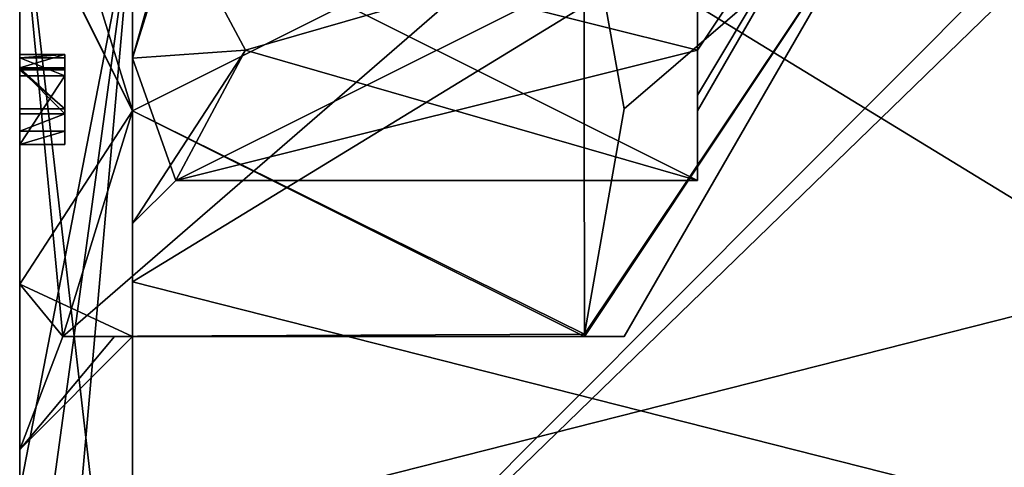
# Model space of a CAD drawing. Header units: millimetres. Extents: x -12 to 310, y -379 to 242.
# Tile 222 of 656: x -7 to -2.64, y 16.42 to 18.4. Entities that reach past the tile are written whole.
import ezdxf

# ---------------------------------------------------------------- set-up
doc = ezdxf.new("R2010")
doc.units = ezdxf.units.MM
doc.header["$LTSCALE"] = 65.185185
for name, color, linetype in [('1799', 7, 'CONTINUOUS'), ('1800', 7, 'CONTINUOUS'), ('1802', 7, 'CONTINUOUS'), ('1803', 7, 'CONTINUOUS'), ('1804', 7, 'CONTINUOUS'), ('1805', 7, 'CONTINUOUS'), ('1806', 7, 'CONTINUOUS'), ('1807', 7, 'CONTINUOUS'), ('1808', 7, 'CONTINUOUS'), ('1809', 7, 'CONTINUOUS'), ('1810', 7, 'CONTINUOUS'), ('1815', 7, 'CONTINUOUS'), ('1816', 7, 'CONTINUOUS'), ('1819', 7, 'CONTINUOUS'), ('1820', 7, 'CONTINUOUS'), ('1821', 7, 'CONTINUOUS'), ('1822', 7, 'CONTINUOUS'), ('1823', 7, 'CONTINUOUS'), ('1824', 7, 'CONTINUOUS'), ('1825', 7, 'CONTINUOUS'), ('1826', 7, 'CONTINUOUS'), ('1827', 7, 'CONTINUOUS'), ('1828', 7, 'CONTINUOUS'), ('1829', 7, 'CONTINUOUS'), ('1830', 7, 'CONTINUOUS'), ('1831', 7, 'CONTINUOUS'), ('2195', 7, 'CONTINUOUS'), ('2196', 7, 'CONTINUOUS'), ('2197', 7, 'CONTINUOUS'), ('2198', 7, 'CONTINUOUS'), ('2199', 7, 'CONTINUOUS'), ('2204', 7, 'CONTINUOUS'), ('2205', 7, 'CONTINUOUS'), ('2206', 7, 'CONTINUOUS'), ('2208', 7, 'CONTINUOUS'), ('2210', 7, 'CONTINUOUS'), ('2211', 7, 'CONTINUOUS'), ('2213', 7, 'CONTINUOUS')]:
    doc.layers.add(name, color=color, linetype=linetype)

msp = doc.modelspace()

# ---------------------------------------------------------------- linework, layer by layer
at = {"layer": '1799', "linetype": 'CONTINUOUS'}
for points in [[(-6.5, 19.1092, -169.2486), (-2.2, 19.0739, -169.2494), (-6.5, 14.7556, -165.2183), (-6.5, 19.1092, -169.2486)], [(-2.2, 19.0739, -169.2494), (-2.2, 14.7526, -165.1478), (-6.5, 14.7556, -165.2183), (-2.2, 19.0739, -169.2494)]]:
    msp.add_3dface(points, dxfattribs=at)
at = {"layer": '1800', "linetype": 'CONTINUOUS'}
for points in [[(-6.5, 14.75, -165), (-2.2, 14.75, -165), (-2.2, 18.9261, -160.7506), (-6.5, 14.75, -165)], [(-6.5, 14.75, -165), (-2.2, 18.9261, -160.7506), (-6.5, 18.8908, -160.7514), (-6.5, 14.75, -165)]]:
    msp.add_3dface(points, dxfattribs=at)
at = {"layer": '1802', "linetype": 'CONTINUOUS'}
for points in [[(-7, 16.3175, -162.3796), (-6.5, 18.8908, -160.7514), (-7, 18.9056, -161.2512), (-7, 16.3175, -162.3796)], [(-6.8536, 14.8964, -165), (-6.5, 18.8908, -160.7514), (-7, 15.25, -165), (-6.8536, 14.8964, -165)], [(-7, 15.25, -165), (-6.5, 18.8908, -160.7514), (-7, 16.3175, -162.3796), (-7, 15.25, -165)], [(-6.5, 14.75, -165), (-6.5, 18.8908, -160.7514), (-6.8536, 14.8964, -165), (-6.5, 14.75, -165)]]:
    msp.add_3dface(points, dxfattribs=at)
at = {"layer": '1803', "linetype": 'CONTINUOUS'}
for points in [[(-7, 19.0045, -162.5), (-7, 18.1538, -162.3306), (-7, 19.8589, -162.3231), (-7, 19.0045, -162.5)], [(-7, 18.1538, -162.3306), (-7, 18.2336, -162.3066), (-7, 19.8589, -162.3231), (-7, 18.1538, -162.3306)], [(-7, 19.8589, -162.3231), (-7, 18.2336, -162.3066), (-7, 19.796, -162.3155), (-7, 19.8589, -162.3231)], [(-7, 19.796, -162.3155), (-7, 18.2336, -162.3066), (-7, 19.7391, -162.2875), (-7, 19.796, -162.3155)], [(-7, 18.2336, -162.3066), (-7, 18.5781, -162.22), (-7, 19.7391, -162.2875), (-7, 18.2336, -162.3066)], [(-7, 19.0944, -168.7488), (-7, 15.255, -165.1927), (-7, 18.9955, -167.5), (-7, 19.0944, -168.7488)], [(-7, 17.2325, -163.232), (-7, 16.3175, -162.3796), (-7, 19.0045, -162.5), (-7, 17.2325, -163.232)], [(-7, 19.0045, -162.5), (-7, 16.3175, -162.3796), (-7, 18.1538, -162.3306), (-7, 19.0045, -162.5)], [(-7, 15.2512, -165.0964), (-7, 15.25, -165), (-7, 18.9955, -167.5), (-7, 15.2512, -165.0964)], [(-7, 18.9955, -167.5), (-7, 15.25, -165), (-7, 16.5, -165), (-7, 18.9955, -167.5)], [(-7, 15.255, -165.1927), (-7, 15.2512, -165.0964), (-7, 18.9955, -167.5), (-7, 15.255, -165.1927)], [(-7, 16.3175, -162.3796), (-7, 18.9056, -161.2512), (-7, 17.8502, -161.8998), (-7, 16.3175, -162.3796)], [(-7, 17.8502, -161.8998), (-7, 18.9056, -161.2512), (-7, 17.91, -161.8818), (-7, 17.8502, -161.8998)], [(-7, 17.91, -161.8818), (-7, 18.9056, -161.2512), (-7, 18.1893, -161.7978), (-7, 17.91, -161.8818)], [(-7, 18.1893, -161.7978), (-7, 18.9056, -161.2512), (-7, 18.2492, -161.7798), (-7, 18.1893, -161.7978)], [(-7, 18.2492, -161.7798), (-7, 18.9056, -161.2512), (-7, 18.4156, -161.7468), (-7, 18.2492, -161.7798)], [(-7, 18.5239, -162.1194), (-7, 18.2492, -161.7798), (-7, 18.772, -162.0892), (-7, 18.5239, -162.1194)], [(-7, 18.772, -162.0892), (-7, 18.2492, -161.7798), (-7, 18.7695, -162.0681), (-7, 18.772, -162.0892)], [(-7, 18.7695, -162.0681), (-7, 18.2492, -161.7798), (-7, 18.7437, -162.0284), (-7, 18.7695, -162.0681)], [(-7, 18.2492, -161.7798), (-7, 18.422, -161.7996), (-7, 18.7437, -162.0284), (-7, 18.2492, -161.7798)], [(-7, 18.5781, -162.22), (-7, 18.2336, -162.3066), (-7, 18.5341, -162.2039), (-7, 18.5781, -162.22)], [(-7, 18.5341, -162.2039), (-7, 18.2336, -162.3066), (-7, 18.4876, -162.1667), (-7, 18.5341, -162.2039)], [(-7, 18.4722, -162.1257), (-7, 18.2492, -161.7798), (-7, 18.5239, -162.1194), (-7, 18.4722, -162.1257)], [(-7, 18.2336, -162.3066), (-7, 18.2492, -161.7798), (-7, 18.4876, -162.1667), (-7, 18.2336, -162.3066)], [(-7, 18.4876, -162.1667), (-7, 18.2492, -161.7798), (-7, 18.4722, -162.1257), (-7, 18.4876, -162.1667)], [(-7, 18.422, -161.7996), (-7, 18.2492, -161.7798), (-7, 18.4156, -161.7468), (-7, 18.422, -161.7996)], [(-7, 18.1862, -161.9321), (-7, 17.91, -161.8818), (-7, 18.1893, -161.7978), (-7, 18.1862, -161.9321)], [(-7, 17.9867, -161.992), (-7, 17.91, -161.8818), (-7, 18.1862, -161.9321), (-7, 17.9867, -161.992)], [(-7, 18.1538, -162.3306), (-7, 16.3175, -162.3796), (-7, 17.8502, -161.8998), (-7, 18.1538, -162.3306)], [(-7, 16.5, -165), (-7, 16.3175, -162.3796), (-7, 17.2325, -163.232), (-7, 16.5, -165)], [(-7, 15.25, -165), (-7, 16.3175, -162.3796), (-7, 16.5, -165), (-7, 15.25, -165)]]:
    msp.add_3dface(points, dxfattribs=at)
at = {"layer": '1804', "linetype": 'CONTINUOUS'}
for points in [[(-6.5, 19.1092, -169.2486), (-6.5, 14.7556, -165.2183), (-7, 19.0944, -168.7488), (-6.5, 19.1092, -169.2486)], [(-6.5, 14.7556, -165.2183), (-7, 15.255, -165.1927), (-7, 19.0944, -168.7488), (-6.5, 14.7556, -165.2183)]]:
    msp.add_3dface(points, dxfattribs=at)
at = {"layer": '1805', "linetype": 'CONTINUOUS'}
for points in [[(-6.8094, 19, -167.3094), (-7, 18.9955, -167.5), (-6.5, 18, -166.732), (-6.8094, 19, -167.3094)], [(-7, 18.9955, -167.5), (-7, 16.5, -165), (-6.8094, 17, -166.1547), (-7, 18.9955, -167.5)], [(-6.5, 18, -166.732), (-7, 18.9955, -167.5), (-6.8094, 17, -166.1547), (-6.5, 18, -166.732)], [(-6.8094, 17, -166.1547), (-7, 16.5, -165), (-6.5797, 17, -165.5703), (-6.8094, 17, -166.1547)], [(-6.5797, 17, -165.5703), (-7, 16.5, -165), (-6.5, 17, -165), (-6.5797, 17, -165.5703)]]:
    msp.add_3dface(points, dxfattribs=at)
at = {"layer": '1806', "linetype": 'CONTINUOUS'}
for points in [[(-7, 17.2325, -163.232), (-7, 19.0045, -162.5), (-6.5, 18, -163.2679), (-7, 17.2325, -163.232)], [(-6.5, 18, -163.2679), (-7, 19.0045, -162.5), (-6.8094, 19, -162.6906), (-6.5, 18, -163.2679)], [(-6.8094, 17, -163.8453), (-7, 17.2325, -163.232), (-6.5, 18, -163.2679), (-6.8094, 17, -163.8453)], [(-7, 16.5, -165), (-7, 17.2325, -163.232), (-6.5, 17, -165), (-7, 16.5, -165)], [(-6.5, 17, -165), (-7, 17.2325, -163.232), (-6.8094, 17, -163.8453), (-6.5, 17, -165)], [(-6.5765, 17, -164.4418), (-6.5, 17, -165), (-6.8094, 17, -163.8453), (-6.5765, 17, -164.4418)]]:
    msp.add_3dface(points, dxfattribs=at)
at = {"layer": '1807', "linetype": 'CONTINUOUS'}
for points in [[(-6.8094, 17, -166.1547), (-6.5797, 17, -165.5703), (-4.5, 17, -163.8453), (-6.8094, 17, -166.1547)], [(-4.5, 17, -166.1547), (-6.8094, 17, -166.1547), (-4.5, 17, -166.1431), (-4.5, 17, -166.1547)], [(-4.5, 17, -166.1431), (-6.8094, 17, -166.1547), (-4.5, 17, -163.8569), (-4.5, 17, -166.1431)], [(-4.5, 17, -163.8569), (-6.8094, 17, -166.1547), (-4.5, 17, -163.8453), (-4.5, 17, -163.8569)], [(-6.5765, 17, -164.4418), (-6.8094, 17, -163.8453), (-4.5, 17, -163.8453), (-6.5765, 17, -164.4418)], [(-6.5797, 17, -165.5703), (-6.5, 17, -165), (-4.5, 17, -163.8453), (-6.5797, 17, -165.5703)], [(-6.5, 17, -165), (-6.5765, 17, -164.4418), (-4.5, 17, -163.8453), (-6.5, 17, -165)], [(-4.3247, 17, -164.9999), (-4.5, 17, -166.1431), (-4.5, 17, -163.8569), (-4.3247, 17, -164.9999)]]:
    msp.add_3dface(points, dxfattribs=at)
at = {"layer": '1808', "linetype": 'CONTINUOUS'}
for points in [[(-4.5, 17.01, -166.1605), (-4.5, 17, -166.1547), (-4.5, 17.005, -166.1518), (-4.5, 17.01, -166.1605)], [(-4.5, 17, -166.1547), (-4.5, 17, -166.1431), (-4.5, 17.005, -166.1518), (-4.5, 17, -166.1547)]]:
    msp.add_3dface(points, dxfattribs=at)
at = {"layer": '1809', "linetype": 'CONTINUOUS'}
for points in [[(-4.5024, 19.0004, -162.6908), (-3.17, 19, -165), (-4.3247, 18.008, -163.2633), (-4.5024, 19.0004, -162.6908)], [(-4.5024, 18.9996, -167.3092), (-4.3247, 18.0078, -166.7366), (-3.17, 19, -165), (-4.5024, 18.9996, -167.3092)], [(-4.5, 17, -166.1431), (-4.3247, 17, -164.9999), (-3.17, 19, -165), (-4.5, 17, -166.1431)], [(-4.5, 17.005, -166.1518), (-4.5, 17, -166.1431), (-3.17, 19, -165), (-4.5, 17.005, -166.1518)], [(-4.3247, 17, -164.9999), (-4.5, 17, -163.8569), (-3.17, 19, -165), (-4.3247, 17, -164.9999)], [(-3.17, 19, -165), (-4.5, 17, -163.8569), (-4.5, 17.005, -163.8482), (-3.17, 19, -165)], [(-4.5, 17.01, -166.1605), (-4.5, 17.005, -166.1518), (-3.17, 19, -165), (-4.5, 17.01, -166.1605)], [(-4.3247, 18.0078, -166.7366), (-4.5, 17.01, -166.1605), (-3.17, 19, -165), (-4.3247, 18.0078, -166.7366)], [(-4.3247, 18.008, -163.2633), (-3.17, 19, -165), (-4.5, 17.01, -163.8395), (-4.3247, 18.008, -163.2633)], [(-4.5, 17.01, -163.8395), (-3.17, 19, -165), (-4.5, 17.005, -163.8482), (-4.5, 17.01, -163.8395)]]:
    msp.add_3dface(points, dxfattribs=at)
at = {"layer": '1810', "linetype": 'CONTINUOUS'}
for points in [[(-6.8094, 19, -167.3094), (-6.5, 18, -166.732), (-4.5024, 18.9996, -167.3092), (-6.8094, 19, -167.3094)], [(-4.5024, 18.9996, -167.3092), (-6.5, 18, -166.732), (-4.5, 17.01, -166.1605), (-4.5024, 18.9996, -167.3092)], [(-4.5, 17.01, -166.1605), (-4.3247, 18.0078, -166.7366), (-4.5024, 18.9996, -167.3092), (-4.5, 17.01, -166.1605)], [(-6.5, 18, -166.732), (-6.8094, 17, -166.1547), (-4.5, 17, -166.1547), (-6.5, 18, -166.732)], [(-4.5, 17, -166.1547), (-4.5, 17.01, -166.1605), (-6.5, 18, -166.732), (-4.5, 17, -166.1547)]]:
    msp.add_3dface(points, dxfattribs=at)
at = {"layer": '1815', "linetype": 'CONTINUOUS'}
for points in [[(-6.8094, 17, -163.8453), (-6.5, 18, -163.2679), (-4.5024, 19.0004, -162.6908), (-6.8094, 17, -163.8453)], [(-6.8094, 17, -163.8453), (-4.5024, 19.0004, -162.6908), (-4.5, 17.01, -163.8395), (-6.8094, 17, -163.8453)], [(-6.5, 18, -163.2679), (-6.8094, 19, -162.6906), (-4.5024, 19.0004, -162.6908), (-6.5, 18, -163.2679)], [(-4.5024, 19.0004, -162.6908), (-4.3247, 18.008, -163.2633), (-4.5, 17.01, -163.8395), (-4.5024, 19.0004, -162.6908)], [(-4.5, 17, -163.8453), (-6.8094, 17, -163.8453), (-4.5, 17.01, -163.8395), (-4.5, 17, -163.8453)]]:
    msp.add_3dface(points, dxfattribs=at)
at = {"layer": '1816', "linetype": 'CONTINUOUS'}
for points in [[(-4.5, 17, -163.8453), (-4.5, 17.01, -163.8395), (-4.5, 17.005, -163.8482), (-4.5, 17, -163.8453)], [(-4.5, 17, -163.8569), (-4.5, 17, -163.8453), (-4.5, 17.005, -163.8482), (-4.5, 17, -163.8569)]]:
    msp.add_3dface(points, dxfattribs=at)
at = {"layer": '1819', "linetype": 'CONTINUOUS'}
for points in [[(-7, 18.2336, -162.3066), (-7, 18.1538, -162.3306), (-6.8, 18.1538, -162.3306), (-7, 18.2336, -162.3066)], [(-6.8, 18.2336, -162.3066), (-7, 18.2336, -162.3066), (-6.8, 18.1538, -162.3306), (-6.8, 18.2336, -162.3066)]]:
    msp.add_3dface(points, dxfattribs=at)
at = {"layer": '1820', "linetype": 'CONTINUOUS'}
for points in [[(-7, 18.2492, -161.7798), (-7, 18.2336, -162.3066), (-6.8, 18.2492, -161.7798), (-7, 18.2492, -161.7798)], [(-7, 18.2336, -162.3066), (-6.8, 18.2336, -162.3066), (-6.8, 18.2492, -161.7798), (-7, 18.2336, -162.3066)]]:
    msp.add_3dface(points, dxfattribs=at)
at = {"layer": '1821', "linetype": 'CONTINUOUS'}
for points in [[(-7, 18.1893, -161.7978), (-7, 18.2492, -161.7798), (-6.8, 18.2492, -161.7798), (-7, 18.1893, -161.7978)], [(-7, 18.1893, -161.7978), (-6.8, 18.2492, -161.7798), (-6.8, 18.1893, -161.7978), (-7, 18.1893, -161.7978)]]:
    msp.add_3dface(points, dxfattribs=at)
at = {"layer": '1822', "linetype": 'CONTINUOUS'}
for points in [[(-7, 18.1862, -161.9321), (-7, 18.1893, -161.7978), (-6.8, 18.1893, -161.7978), (-7, 18.1862, -161.9321)], [(-7, 18.1862, -161.9321), (-6.8, 18.1893, -161.7978), (-6.8, 18.1862, -161.9321), (-7, 18.1862, -161.9321)]]:
    msp.add_3dface(points, dxfattribs=at)
at = {"layer": '1823', "linetype": 'CONTINUOUS'}
for points in [[(-7, 17.9867, -161.992), (-7, 18.1862, -161.9321), (-6.8, 17.9867, -161.992), (-7, 17.9867, -161.992)], [(-7, 18.1862, -161.9321), (-6.8, 18.1862, -161.9321), (-6.8, 17.9867, -161.992), (-7, 18.1862, -161.9321)]]:
    msp.add_3dface(points, dxfattribs=at)
at = {"layer": '1824', "linetype": 'CONTINUOUS'}
for points in [[(-7, 17.91, -161.8818), (-7, 17.9867, -161.992), (-6.8, 17.9867, -161.992), (-7, 17.91, -161.8818)], [(-7, 17.91, -161.8818), (-6.8, 17.9867, -161.992), (-6.8, 17.91, -161.8818), (-7, 17.91, -161.8818)]]:
    msp.add_3dface(points, dxfattribs=at)
at = {"layer": '1825', "linetype": 'CONTINUOUS'}
for points in [[(-7, 17.8502, -161.8998), (-7, 17.91, -161.8818), (-6.8, 17.91, -161.8818), (-7, 17.8502, -161.8998)], [(-7, 17.8502, -161.8998), (-6.8, 17.91, -161.8818), (-6.8, 17.8502, -161.8998), (-7, 17.8502, -161.8998)]]:
    msp.add_3dface(points, dxfattribs=at)
at = {"layer": '1826', "linetype": 'CONTINUOUS'}
for points in [[(-7, 18.1538, -162.3306), (-7, 17.8502, -161.8998), (-6.8, 18.1538, -162.3306), (-7, 18.1538, -162.3306)], [(-6.8, 18.1538, -162.3306), (-7, 17.8502, -161.8998), (-6.8, 17.8502, -161.8998), (-6.8, 18.1538, -162.3306)]]:
    msp.add_3dface(points, dxfattribs=at)
at = {"layer": '1827', "linetype": 'CONTINUOUS'}
for points in [[(-6.8, 18.2492, -161.7798), (-6.8, 18.2336, -162.3066), (-6.8, 18.1893, -161.7978), (-6.8, 18.2492, -161.7798)], [(-6.8, 18.2336, -162.3066), (-6.8, 18.1538, -162.3306), (-6.8, 18.1814, -162.2779), (-6.8, 18.2336, -162.3066)], [(-6.8, 18.1893, -161.7978), (-6.8, 18.2336, -162.3066), (-6.8, 18.1862, -161.9321), (-6.8, 18.1893, -161.7978)], [(-6.8, 18.1862, -161.9321), (-6.8, 18.2336, -162.3066), (-6.8, 18.1885, -161.9758), (-6.8, 18.1862, -161.9321)], [(-6.8, 18.1885, -161.9758), (-6.8, 18.2336, -162.3066), (-6.8, 18.1814, -162.2779), (-6.8, 18.1885, -161.9758)], [(-6.8, 17.9867, -161.992), (-6.8, 18.1862, -161.9321), (-6.8, 18.1885, -161.9758), (-6.8, 17.9867, -161.992)], [(-6.8, 17.9867, -161.992), (-6.8, 18.1885, -161.9758), (-6.8, 18.0089, -162.0298), (-6.8, 17.9867, -161.992)], [(-6.8, 18.1538, -162.3306), (-6.8, 17.8502, -161.8998), (-6.8, 18.1814, -162.2779), (-6.8, 18.1538, -162.3306)], [(-6.8, 18.1814, -162.2779), (-6.8, 17.8502, -161.8998), (-6.8, 18.0089, -162.0298), (-6.8, 18.1814, -162.2779)], [(-6.8, 17.8502, -161.8998), (-6.8, 17.9867, -161.992), (-6.8, 18.0089, -162.0298), (-6.8, 17.8502, -161.8998)], [(-6.8, 17.91, -161.8818), (-6.8, 17.9867, -161.992), (-6.8, 17.8502, -161.8998), (-6.8, 17.91, -161.8818)]]:
    msp.add_3dface(points, dxfattribs=at)
at = {"layer": '1828', "linetype": 'CONTINUOUS'}
for points in [[(-6.8, 18.1885, -161.9758), (-6.8, 18.1814, -162.2779), (-7, 18.1885, -161.9758), (-6.8, 18.1885, -161.9758)], [(-6.8, 18.1814, -162.2779), (-7, 18.1814, -162.2779), (-7, 18.1885, -161.9758), (-6.8, 18.1814, -162.2779)]]:
    msp.add_3dface(points, dxfattribs=at)
at = {"layer": '1829', "linetype": 'CONTINUOUS'}
msp.add_3dface([(-7, 18.1885, -161.9758), (-7, 18.1814, -162.2779), (-7, 18.0089, -162.0298), (-7, 18.1885, -161.9758)], dxfattribs=at)
at = {"layer": '1830', "linetype": 'CONTINUOUS'}
for points in [[(-6.8, 18.0089, -162.0298), (-6.8, 18.1885, -161.9758), (-7, 18.1885, -161.9758), (-6.8, 18.0089, -162.0298)], [(-6.8, 18.0089, -162.0298), (-7, 18.1885, -161.9758), (-7, 18.0089, -162.0298), (-6.8, 18.0089, -162.0298)]]:
    msp.add_3dface(points, dxfattribs=at)
at = {"layer": '1831', "linetype": 'CONTINUOUS'}
for points in [[(-6.8, 18.1814, -162.2779), (-6.8, 18.0089, -162.0298), (-7, 18.1814, -162.2779), (-6.8, 18.1814, -162.2779)], [(-7, 18.1814, -162.2779), (-6.8, 18.0089, -162.0298), (-7, 18.0089, -162.0298), (-7, 18.1814, -162.2779)]]:
    msp.add_3dface(points, dxfattribs=at)
at = {"layer": '2195', "linetype": 'CONTINUOUS'}
for points in [[(-6.5, 20.0064, 151.1001), (-2, 19.9936, 151.1001), (-6.5, 17.2426, 152.2421), (-6.5, 20.0064, 151.1001)], [(-2, 19.9936, 151.1001), (-2, 16.1, 155), (-6.5, 17.2426, 152.2421), (-2, 19.9936, 151.1001)], [(-6.5, 17.2426, 152.2421), (-2, 16.1, 155), (-6.5, 16.1, 155), (-6.5, 17.2426, 152.2421)]]:
    msp.add_3dface(points, dxfattribs=at)
at = {"layer": '2196', "linetype": 'CONTINUOUS'}
for points in [[(-2, 17.2426, 157.7579), (-2, 20.0064, 158.8999), (-6.5, 19.9936, 158.8999), (-2, 17.2426, 157.7579)], [(-6.5, 16.1, 155), (-2, 17.2426, 157.7579), (-6.5, 19.9936, 158.8999), (-6.5, 16.1, 155)], [(-2, 16.1, 155), (-2, 17.2426, 157.7579), (-6.5, 16.1, 155), (-2, 16.1, 155)]]:
    msp.add_3dface(points, dxfattribs=at)
at = {"layer": '2197', "linetype": 'CONTINUOUS'}
for points in [[(-6.5, 20.0064, 151.1001), (-6.5, 17.2426, 152.2421), (-6.5, 20, 152.5), (-6.5, 20.0064, 151.1001)], [(-6.5, 20, 152.5), (-6.5, 17.2426, 152.2421), (-6.5, 18.2323, 153.2323), (-6.5, 20, 152.5)], [(-6.5, 18.2323, 156.7677), (-6.5, 19.9936, 158.8999), (-6.5, 20, 157.5), (-6.5, 18.2323, 156.7677)], [(-6.5, 16.1, 155), (-6.5, 19.9936, 158.8999), (-6.5, 18.2323, 156.7677), (-6.5, 16.1, 155)], [(-6.5, 17.2426, 152.2421), (-6.5, 16.1, 155), (-6.5, 18.2323, 153.2323), (-6.5, 17.2426, 152.2421)], [(-6.5, 18.2323, 153.2323), (-6.5, 16.1, 155), (-6.5, 17.5, 155), (-6.5, 18.2323, 153.2323)], [(-6.5, 17.5, 155), (-6.5, 16.1, 155), (-6.5, 18.2323, 156.7677), (-6.5, 17.5, 155)]]:
    msp.add_3dface(points, dxfattribs=at)
at = {"layer": '2198', "linetype": 'CONTINUOUS'}
for points in [[(-6.5, 20, 152.5), (-6.5, 18.2323, 153.2323), (-6, 20, 153), (-6.5, 20, 152.5)], [(-6.5, 18.2323, 153.2323), (-6.3094, 18.8453, 153), (-6, 20, 153), (-6.5, 18.2323, 153.2323)], [(-6.3094, 18.8453, 153), (-6.5, 18.2323, 153.2323), (-6, 18.2679, 154), (-6.3094, 18.8453, 153)], [(-6.5, 18.2323, 153.2323), (-6.5, 17.5, 155), (-6, 18.2679, 154), (-6.5, 18.2323, 153.2323)], [(-6, 18.2679, 154), (-6.5, 17.5, 155), (-6.3094, 17.6906, 155), (-6, 18.2679, 154)]]:
    msp.add_3dface(points, dxfattribs=at)
at = {"layer": '2199', "linetype": 'CONTINUOUS'}
for points in [[(-6.3094, 18.8453, 153), (-6, 18.2679, 154), (-4, 17.6906, 155), (-6.3094, 18.8453, 153)], [(-4, 18.8453, 153), (-6.3094, 18.8453, 153), (-4, 18.2679, 154), (-4, 18.8453, 153)], [(-4, 18.2679, 154), (-6.3094, 18.8453, 153), (-4, 17.6906, 155), (-4, 18.2679, 154)], [(-6, 18.2679, 154), (-6.3094, 17.6906, 155), (-4, 17.6906, 155), (-6, 18.2679, 154)]]:
    msp.add_3dface(points, dxfattribs=at)
at = {"layer": '2204', "linetype": 'CONTINUOUS'}
for points in [[(-6.3094, 17.6906, 155), (-4, 18.8453, 157), (-4, 18.2679, 156), (-6.3094, 17.6906, 155)], [(-4, 18.8453, 157), (-6.3094, 17.6906, 155), (-6, 18.2679, 156), (-4, 18.8453, 157)], [(-6.3094, 18.8453, 157), (-4, 18.8453, 157), (-6, 18.2679, 156), (-6.3094, 18.8453, 157)], [(-4, 17.6906, 155), (-6.3094, 17.6906, 155), (-4, 18.2679, 156), (-4, 17.6906, 155)]]:
    msp.add_3dface(points, dxfattribs=at)
at = {"layer": '2205', "linetype": 'CONTINUOUS'}
for points in [[(-4, 18.2679, 154), (-4, 17.6906, 155), (-4, 18.0682, 154.4824), (-4, 18.2679, 154)], [(-4, 17.6906, 155), (-4, 18.2679, 156), (-4, 18.0682, 155.5176), (-4, 17.6906, 155)], [(-4, 18.0682, 154.4824), (-4, 17.6906, 155), (-4, 18, 155), (-4, 18.0682, 154.4824)], [(-4, 18, 155), (-4, 17.6906, 155), (-4, 18.0682, 155.5176), (-4, 18, 155)]]:
    msp.add_3dface(points, dxfattribs=at)
at = {"layer": '2206', "linetype": 'CONTINUOUS'}
for points in [[(-4, 18.2679, 154), (-4, 18.0682, 154.4824), (-2.8453, 20, 155), (-4, 18.2679, 154)], [(-4, 18.2679, 154), (-2.8453, 20, 155), (-4, 19, 153.268), (-4, 18.2679, 154)], [(-4, 18.0682, 154.4824), (-4, 18, 155), (-2.8453, 20, 155), (-4, 18.0682, 154.4824)]]:
    msp.add_3dface(points, dxfattribs=at)
at = {"layer": '2208', "linetype": 'CONTINUOUS'}
for points in [[(-4, 18.0682, 155.5176), (-4, 18.2679, 156), (-2.8453, 20, 155), (-4, 18.0682, 155.5176)], [(-2.8453, 20, 155), (-4, 18.2679, 156), (-4, 19, 156.732), (-2.8453, 20, 155)], [(-4, 18, 155), (-4, 18.0682, 155.5176), (-2.8453, 20, 155), (-4, 18, 155)]]:
    msp.add_3dface(points, dxfattribs=at)
at = {"layer": '2210', "linetype": 'CONTINUOUS'}
msp.add_3dface([(-4, 18.2679, 156), (-4, 18.8453, 157), (-4, 19, 156.732), (-4, 18.2679, 156)], dxfattribs=at)
at = {"layer": '2211', "linetype": 'CONTINUOUS'}
msp.add_3dface([(-4, 18.8453, 153), (-4, 18.2679, 154), (-4, 19, 153.268), (-4, 18.8453, 153)], dxfattribs=at)
at = {"layer": '2213', "linetype": 'CONTINUOUS'}
for points in [[(-6.5, 18.2323, 156.7677), (-6.5, 20, 157.5), (-6.3094, 18.8453, 157), (-6.5, 18.2323, 156.7677)], [(-6.5, 18.2323, 156.7677), (-6.3094, 18.8453, 157), (-6, 18.2679, 156), (-6.5, 18.2323, 156.7677)], [(-6.3094, 17.6906, 155), (-6.5, 18.2323, 156.7677), (-6, 18.2679, 156), (-6.3094, 17.6906, 155)], [(-6.5, 17.5, 155), (-6.5, 18.2323, 156.7677), (-6.3094, 17.6906, 155), (-6.5, 17.5, 155)]]:
    msp.add_3dface(points, dxfattribs=at)

doc.saveas('drawing.dxf')
